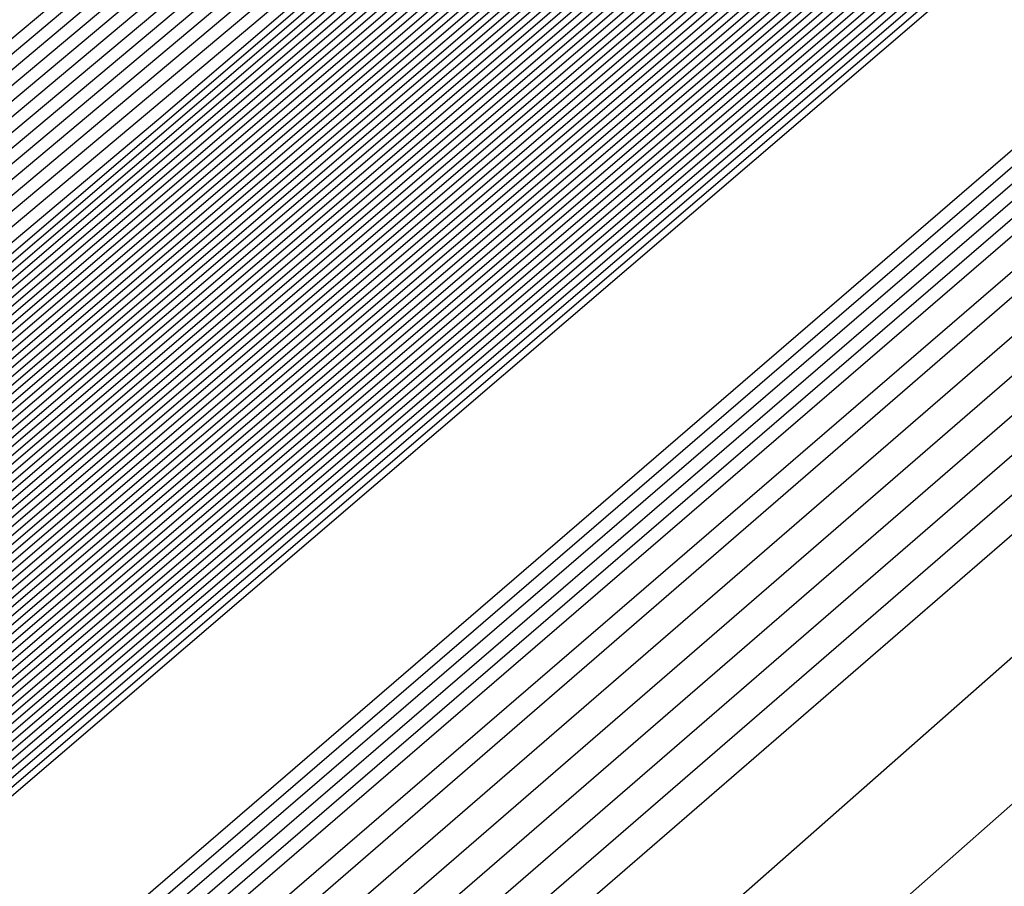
# Model space of a CAD drawing. Extents: x 3249832 to 3255657, y 13789405 to 13793316.
# Tile 883 of 1056: x 3253210.727 to 3253210.992, y 13791259.012 to 13791259.245. Entities that reach past the tile are written whole.
import ezdxf

# ---------------------------------------------------------------- set-up
doc = ezdxf.new("R2010")
doc.units = 0
doc.header["$LTSCALE"] = 100
doc.header["$MEASUREMENT"] = 0
for name, color, linetype in [('GRATIO_03231_CON', 1, 'CONTINUOUS'), ('GRATIO_0323_ICON', 1, 'CONTINUOUS'), ('TARGETS_EAST', 7, 'CONTINUOUS')]:
    doc.layers.add(name, color=color, linetype=linetype)

# ---------------------------------------------------------------- blocks, each defined once
blk = doc.blocks.new('Gratio_032316_contours')
at = {"layer": 'GRATIO_03231_CON', "color": 5, "linetype": 'Continuous', "flags": 128}
for points in [[(3253294.02117, 13791331.04278), (3253275.51252, 13791314.84857), (3253259.74641, 13791301.11971), (3253250.90118, 13791293.4869), (3253247.60749, 13791290.71421), (3253247.10911, 13791290.34906), (3253246.71171, 13791290.01217), (3253243.96878, 13791287.61762), (3253236.49572, 13791281.15281), (3253223.09361, 13791269.61112), (3253207.30623, 13791256.00981), (3253193.86302, 13791244.37213), (3253186.31196, 13791237.71784), (3253183.47503, 13791235.05279)], [(3253293.83167, 13791330.88045), (3253275.39736, 13791314.75135), (3253259.6945, 13791301.07777), (3253250.88464, 13791293.47583), (3253247.60402, 13791290.71447), (3253247.10757, 13791290.35085), (3253246.69656, 13791290.00204), (3253243.85762, 13791287.52479), (3253236.12374, 13791280.8358), (3253222.25472, 13791268.89288), (3253205.91767, 13791254.81834), (3253192.00653, 13791242.77561), (3253184.19264, 13791235.88971), (3253181.25697, 13791233.1319)], [(3253293.64218, 13791330.71812), (3253275.28219, 13791314.65413), (3253259.64258, 13791301.03582), (3253250.8681, 13791293.46475), (3253247.60055, 13791290.71473), (3253247.10604, 13791290.35265), (3253246.68141, 13791289.99191), (3253243.74646, 13791287.43197), (3253235.75176, 13791280.51879), (3253221.41583, 13791268.17464), (3253204.52912, 13791253.62687), (3253190.15004, 13791241.1791), (3253182.07332, 13791234.06158)], [(3253293.45268, 13791330.55578), (3253275.16702, 13791314.55691), (3253259.59067, 13791300.99388), (3253250.85155, 13791293.45368), (3253247.59708, 13791290.71499), (3253247.10451, 13791290.35445), (3253246.66626, 13791289.98178), (3253243.6353, 13791287.33914), (3253235.37978, 13791280.20179), (3253220.57694, 13791267.4564), (3253203.14057, 13791252.4354), (3253188.29355, 13791239.58258), (3253179.954, 13791232.23346)], [(3253308.44452, 13791343.76579), (3253293.07368, 13791330.23112), (3253274.93669, 13791314.36246), (3253259.48684, 13791300.90999), (3253250.81847, 13791293.43152), (3253247.59013, 13791290.71551), (3253247.10144, 13791290.35804), (3253246.63595, 13791289.96152), (3253243.41298, 13791287.15349), (3253234.63582, 13791279.56777), (3253218.89917, 13791266.01993), (3253200.36346, 13791250.05246), (3253184.58057, 13791236.38955), (3253175.71733, 13791228.58423), (3253172.40047, 13791225.5046), (3253171.87167, 13791224.84758), (3253171.83099, 13791224.68776), (3253171.81192, 13791224.61054), (3253171.80631, 13791224.57903), (3253171.80709, 13791224.56196), (3253171.81141, 13791224.55077), (3253171.8175, 13791224.5425)], [(3253308.192, 13791343.54795), (3253292.88418, 13791330.06879), (3253274.82152, 13791314.26524), (3253259.43492, 13791300.86805), (3253250.80192, 13791293.42045), (3253247.58666, 13791290.71576), (3253247.09991, 13791290.35984), (3253246.63023, 13791289.95949), (3253243.37731, 13791287.12548), (3253234.5186, 13791279.46953), (3253219.10173, 13791266.20888), (3253203.65505, 13791252.98282), (3253196.57706, 13791247.03615)], [(3253307.93948, 13791343.33011), (3253292.69468, 13791329.90645), (3253274.70635, 13791314.16802), (3253259.38301, 13791300.82611), (3253250.78538, 13791293.40937), (3253247.58319, 13791290.71602), (3253247.09838, 13791290.36164), (3253246.63006, 13791289.96223), (3253243.38596, 13791287.13554), (3253234.55099, 13791279.49977), (3253219.17525, 13791266.27429), (3253203.76972, 13791253.08339), (3253196.71057, 13791247.15255)], [(3253307.68696, 13791343.11228), (3253292.50518, 13791329.74412), (3253274.59119, 13791314.0708), (3253259.33109, 13791300.78416), (3253250.76884, 13791293.3983), (3253247.57972, 13791290.71628), (3253247.09685, 13791290.36343), (3253246.62988, 13791289.96496), (3253243.39462, 13791287.1456), (3253234.58339, 13791279.53), (3253219.24877, 13791266.33971), (3253203.88439, 13791253.18397), (3253196.84408, 13791247.26894)], [(3253307.18192, 13791342.67661), (3253292.12619, 13791329.41946), (3253274.36086, 13791313.87636), (3253259.22726, 13791300.70028), (3253250.73575, 13791293.37615), (3253247.57277, 13791290.7168), (3253247.09378, 13791290.36703), (3253246.62953, 13791289.97042), (3253243.41193, 13791287.16573), (3253234.64818, 13791279.59048), (3253219.39582, 13791266.47055), (3253204.11372, 13791253.38512), (3253197.11109, 13791247.50173)], [(3253306.9294, 13791342.45877), (3253291.93669, 13791329.25712), (3253274.24569, 13791313.77914), (3253259.17535, 13791300.65833), (3253250.71921, 13791293.36507), (3253247.5693, 13791290.71706), (3253247.09225, 13791290.36882), (3253246.62935, 13791289.97315), (3253243.42058, 13791287.17579), (3253234.68057, 13791279.62072), (3253219.46933, 13791266.53596), (3253204.22838, 13791253.4857), (3253197.2446, 13791247.61813)], [(3253306.67688, 13791342.24094), (3253291.74719, 13791329.09479), (3253274.13052, 13791313.68192), (3253259.12343, 13791300.61639), (3253250.70267, 13791293.354), (3253247.56583, 13791290.71731), (3253247.09072, 13791290.37062), (3253246.62918, 13791289.97588), (3253243.42924, 13791287.18585), (3253234.71297, 13791279.65096), (3253219.54285, 13791266.60138), (3253204.34305, 13791253.58627), (3253197.37811, 13791247.73453)], [(3253306.42436, 13791342.0231), (3253291.55769, 13791328.93246), (3253274.01535, 13791313.58469), (3253259.07151, 13791300.57445), (3253250.68613, 13791293.34292), (3253247.56236, 13791290.71757), (3253247.08919, 13791290.37242), (3253246.629, 13791289.97862), (3253243.43789, 13791287.19591), (3253234.74536, 13791279.68119), (3253219.61637, 13791266.6668), (3253204.45771, 13791253.68685), (3253197.51162, 13791247.85092)], [(3253305.91932, 13791341.58743), (3253291.17869, 13791328.60779), (3253273.78502, 13791313.39025), (3253258.96768, 13791300.49056), (3253250.65304, 13791293.32077), (3253247.55541, 13791290.71809), (3253247.08612, 13791290.37601), (3253246.62865, 13791289.98408), (3253243.4552, 13791287.21604), (3253234.81015, 13791279.74167), (3253219.76341, 13791266.79763), (3253204.68704, 13791253.888), (3253197.77863, 13791248.08372)], [(3253305.6668, 13791341.36959), (3253290.98919, 13791328.44546), (3253273.66985, 13791313.29303), (3253258.91577, 13791300.44861), (3253250.6365, 13791293.30969), (3253247.55194, 13791290.71835), (3253247.08459, 13791290.37781), (3253246.62848, 13791289.98681), (3253243.46386, 13791287.2261), (3253234.84255, 13791279.77191), (3253219.83693, 13791266.86305), (3253204.80171, 13791253.98858), (3253197.91214, 13791248.20012)], [(3253305.41428, 13791341.15176), (3253290.79969, 13791328.28313), (3253273.55469, 13791313.19581), (3253258.86385, 13791300.40667), (3253250.61995, 13791293.29862), (3253247.54847, 13791290.71861), (3253247.08306, 13791290.3796), (3253246.6283, 13791289.98954), (3253243.47251, 13791287.23616), (3253234.87494, 13791279.80214), (3253219.91045, 13791266.92847), (3253204.91637, 13791254.08915), (3253198.04565, 13791248.31651)], [(3253305.16176, 13791340.93392), (3253290.6102, 13791328.1208), (3253273.43952, 13791313.09859), (3253258.81194, 13791300.36473), (3253250.60341, 13791293.28754), (3253247.545, 13791290.71886), (3253247.08152, 13791290.3814), (3253246.62812, 13791289.99227), (3253243.48117, 13791287.24622), (3253234.90734, 13791279.83238), (3253219.98397, 13791266.99388), (3253205.03104, 13791254.18973), (3253198.17916, 13791248.43291)], [(3253304.65672, 13791340.49825), (3253290.2312, 13791327.79613), (3253273.20919, 13791312.90414), (3253258.70811, 13791300.28084), (3253250.57033, 13791293.26539), (3253247.53805, 13791290.71938), (3253247.07846, 13791290.385), (3253246.62777, 13791289.99774), (3253243.49848, 13791287.26634), (3253234.97213, 13791279.89286), (3253220.13101, 13791267.12472), (3253205.26037, 13791254.39088), (3253198.44617, 13791248.6657)], [(3253304.4042, 13791340.28041), (3253290.0417, 13791327.6338), (3253273.09402, 13791312.80692), (3253258.65619, 13791300.2389), (3253250.55378, 13791293.25432), (3253247.53458, 13791290.71964), (3253247.07693, 13791290.38679), (3253246.6276, 13791290.00047), (3253243.50713, 13791287.2764), (3253235.00453, 13791279.9231), (3253220.20453, 13791267.19013), (3253205.37503, 13791254.49146), (3253198.57968, 13791248.7821)], [(3253304.15168, 13791340.06258), (3253289.8522, 13791327.47147), (3253272.97886, 13791312.7097), (3253258.60428, 13791300.19695), (3253250.53724, 13791293.24324), (3253247.53111, 13791290.7199), (3253247.07539, 13791290.38859), (3253246.62742, 13791290.0032), (3253243.51579, 13791287.28647), (3253235.03692, 13791279.95333), (3253220.27805, 13791267.25555), (3253205.4897, 13791254.59203), (3253198.71319, 13791248.8985)], [(3253303.89916, 13791339.84474), (3253289.6627, 13791327.30914), (3253272.86369, 13791312.61248), (3253258.55236, 13791300.15501), (3253250.5207, 13791293.23216), (3253247.52764, 13791290.72015), (3253247.07386, 13791290.39039), (3253246.62724, 13791290.00593), (3253243.52444, 13791287.29653), (3253235.06932, 13791279.98357), (3253220.35157, 13791267.32097), (3253205.60436, 13791254.69261), (3253198.8467, 13791249.01489)], [(3253303.39412, 13791339.40907), (3253289.2837, 13791326.98447), (3253272.63335, 13791312.41804), (3253258.44853, 13791300.07112), (3253250.48761, 13791293.21001), (3253247.52069, 13791290.72067), (3253247.0708, 13791290.39398), (3253246.62689, 13791290.0114), (3253243.54175, 13791287.31665), (3253235.13411, 13791280.04405), (3253220.49861, 13791267.4518), (3253205.83369, 13791254.89376), (3253199.11371, 13791249.24769)], [(3253303.1416, 13791339.19123), (3253289.09421, 13791326.82214), (3253272.51819, 13791312.32081), (3253258.39661, 13791300.02918), (3253250.47107, 13791293.19894), (3253247.51722, 13791290.72093), (3253247.06927, 13791290.39578), (3253246.62672, 13791290.01413), (3253243.55041, 13791287.32671), (3253235.1665, 13791280.07429), (3253220.57213, 13791267.51722), (3253205.94836, 13791254.99434), (3253199.24722, 13791249.36409)], [(3253302.88908, 13791338.9734), (3253288.90471, 13791326.65981), (3253272.40302, 13791312.22359), (3253258.3447, 13791299.98724), (3253250.45453, 13791293.18786), (3253247.51375, 13791290.72119), (3253247.06773, 13791290.39757), (3253246.62654, 13791290.01686), (3253243.55907, 13791287.33677), (3253235.1989, 13791280.10452), (3253220.64565, 13791267.58263), (3253206.06302, 13791255.09491), (3253199.38073, 13791249.48048)], [(3253302.63656, 13791338.75556), (3253288.71521, 13791326.49747), (3253272.28786, 13791312.12637), (3253258.29278, 13791299.94529), (3253250.43798, 13791293.17679), (3253247.51028, 13791290.72145), (3253247.0662, 13791290.39937), (3253246.62637, 13791290.01959), (3253243.56772, 13791287.34683), (3253235.23129, 13791280.13476), (3253220.71917, 13791267.64805), (3253206.17769, 13791255.19549), (3253199.51423, 13791249.59688)], [(3253302.13153, 13791338.31989), (3253288.33621, 13791326.17281), (3253272.05752, 13791311.93193), (3253258.18895, 13791299.8614), (3253250.4049, 13791293.15464), (3253247.50334, 13791290.72196), (3253247.06314, 13791290.40297), (3253246.62601, 13791290.02505), (3253243.58503, 13791287.36696), (3253235.29608, 13791280.19524), (3253220.86621, 13791267.77889), (3253206.40702, 13791255.39664), (3253199.78125, 13791249.82967)], [(3253301.879, 13791338.10206), (3253288.14671, 13791326.01048), (3253271.94236, 13791311.83471), (3253258.13704, 13791299.81946), (3253250.38836, 13791293.14356), (3253247.49986, 13791290.72222), (3253247.0616, 13791290.40476), (3253246.62584, 13791290.02779), (3253243.59369, 13791287.37702), (3253235.32848, 13791280.22547), (3253220.93973, 13791267.8443), (3253206.52168, 13791255.49722), (3253199.91476, 13791249.94607)], [(3253301.62648, 13791337.88422), (3253287.95721, 13791325.84815), (3253271.82719, 13791311.73748), (3253258.08512, 13791299.77752), (3253250.37181, 13791293.13248), (3253247.49639, 13791290.72248), (3253247.06007, 13791290.40656), (3253246.62566, 13791290.03052), (3253243.60234, 13791287.38708), (3253235.36087, 13791280.25571), (3253221.01325, 13791267.90972), (3253206.63635, 13791255.59779), (3253200.04827, 13791250.06247)], [(3253301.37397, 13791337.66638), (3253287.76771, 13791325.68581), (3253271.71202, 13791311.64027), (3253258.03321, 13791299.73557), (3253250.35527, 13791293.12141), (3253247.49292, 13791290.72274), (3253247.05854, 13791290.40836), (3253246.62549, 13791290.03325), (3253243.611, 13791287.39714), (3253235.39327, 13791280.28595), (3253221.08677, 13791267.97514), (3253206.75101, 13791255.69837), (3253200.18178, 13791250.17887)], [(3253300.86893, 13791337.23071), (3253287.38872, 13791325.36115), (3253271.48169, 13791311.44582), (3253257.92938, 13791299.65169), (3253250.32219, 13791293.09926), (3253247.48598, 13791290.72325), (3253247.05547, 13791290.41195), (3253246.62514, 13791290.03871), (3253243.62831, 13791287.41727), (3253235.45806, 13791280.34643), (3253221.23381, 13791268.10597), (3253206.98034, 13791255.89952), (3253200.44879, 13791250.41166)], [(3253300.61641, 13791337.01288), (3253287.19922, 13791325.19882), (3253271.36652, 13791311.3486), (3253257.87746, 13791299.60974), (3253250.30564, 13791293.08818), (3253247.4825, 13791290.72351), (3253247.05394, 13791290.41375), (3253246.62496, 13791290.04144), (3253243.63696, 13791287.42733), (3253235.49045, 13791280.37666), (3253221.30733, 13791268.17139), (3253207.09501, 13791256.0001), (3253200.5823, 13791250.52806)], [(3253300.36389, 13791336.79504), (3253287.00972, 13791325.03648), (3253271.25136, 13791311.25138), (3253257.82555, 13791299.5678), (3253250.2891, 13791293.07711), (3253247.47903, 13791290.72377), (3253247.05241, 13791290.41554), (3253246.62478, 13791290.04418), (3253243.64562, 13791287.43739), (3253235.52285, 13791280.4069), (3253221.38085, 13791268.2368), (3253207.20967, 13791256.10068), (3253200.71581, 13791250.64445)], [(3253300.11137, 13791336.57721), (3253286.82022, 13791324.87415), (3253271.13619, 13791311.15416), (3253257.77363, 13791299.52586), (3253250.27256, 13791293.06603), (3253247.47556, 13791290.72403), (3253247.05088, 13791290.41734), (3253246.62461, 13791290.04691), (3253243.65427, 13791287.44745), (3253235.55525, 13791280.43714), (3253221.45437, 13791268.30222), (3253207.32434, 13791256.20125), (3253200.84931, 13791250.76085)], [(3253299.60633, 13791336.14153), (3253286.44122, 13791324.54949), (3253270.90586, 13791310.95971), (3253257.6698, 13791299.44197), (3253250.23947, 13791293.04388), (3253247.46862, 13791290.72454), (3253247.04781, 13791290.42093), (3253246.62426, 13791290.05237), (3253243.67158, 13791287.46757), (3253235.62004, 13791280.49761), (3253221.60141, 13791268.43306), (3253207.55367, 13791256.4024), (3253201.11633, 13791250.99364)], [(3253299.35381, 13791335.9237), (3253286.25172, 13791324.38716), (3253270.79069, 13791310.86249), (3253257.61789, 13791299.40003), (3253250.22293, 13791293.0328), (3253247.46514, 13791290.7248), (3253247.04628, 13791290.42273), (3253246.62408, 13791290.0551), (3253243.68024, 13791287.47763), (3253235.65243, 13791280.52785), (3253221.67493, 13791268.49847), (3253207.66834, 13791256.50298), (3253201.24984, 13791251.11004)], [(3253299.10129, 13791335.70586), (3253286.06223, 13791324.22482), (3253270.67552, 13791310.76527), (3253257.56597, 13791299.35808), (3253250.20639, 13791293.02173), (3253247.46167, 13791290.72506), (3253247.04475, 13791290.42453), (3253246.62391, 13791290.05783), (3253243.68889, 13791287.4877), (3253235.68483, 13791280.55809), (3253221.74845, 13791268.56389), (3253207.783, 13791256.60355), (3253201.38335, 13791251.22644)], [(3253298.84877, 13791335.48803), (3253285.87273, 13791324.06249), (3253270.56035, 13791310.66805), (3253257.51405, 13791299.31614), (3253250.18984, 13791293.01065), (3253247.4582, 13791290.72532), (3253247.04322, 13791290.42633), (3253246.62373, 13791290.06056), (3253243.69755, 13791287.49776), (3253235.71722, 13791280.58833), (3253221.82197, 13791268.62931), (3253207.89767, 13791256.70413), (3253201.51686, 13791251.34284)], [(3253298.34373, 13791335.05235), (3253285.49373, 13791323.73782), (3253270.33006, 13791310.47357), (3253257.41034, 13791299.23211), (3253250.15702, 13791292.9882), (3253247.45165, 13791290.72536), (3253247.04061, 13791290.42937), (3253246.62378, 13791290.06555), (3253243.71512, 13791287.51757), (3253235.78213, 13791280.64867), (3253221.96904, 13791268.7601), (3253208.127, 13791256.90528), (3253201.78387, 13791251.57563)], [(3253298.09121, 13791334.83452), (3253285.30424, 13791323.57548), (3253270.21493, 13791310.37629), (3253257.35856, 13791299.19), (3253250.14077, 13791292.97675), (3253247.44864, 13791290.72505), (3253247.03961, 13791290.4305), (3253246.62406, 13791290.06771), (3253243.72406, 13791287.52727), (3253235.81466, 13791280.67874), (3253222.0426, 13791268.82547), (3253208.24167, 13791257.00585), (3253201.91738, 13791251.69203)], [(3253297.83869, 13791334.61668), (3253285.11475, 13791323.41314), (3253270.09981, 13791310.27902), (3253257.30679, 13791299.14788), (3253250.12455, 13791292.96527), (3253247.44567, 13791290.72468), (3253247.03867, 13791290.43158), (3253246.62439, 13791290.06982), (3253243.73305, 13791287.53693), (3253235.8472, 13791280.70879), (3253222.11616, 13791268.89083), (3253208.35634, 13791257.10642), (3253202.05089, 13791251.80842)], [(3253222.18973, 13791268.9562), (3253208.47101, 13791257.20698), (3253202.18439, 13791251.92482), (3253202.18439, 13791251.92482), (3253208.30778, 13791257.39414), (3253221.8874, 13791269.30278)], [(3253222.33685, 13791269.08692), (3253208.70035, 13791257.40813), (3253202.45141, 13791252.15761), (3253202.45141, 13791252.15761), (3253208.5381, 13791257.59416), (3253222.03635, 13791269.43142)], [(3253222.41042, 13791269.15229), (3253208.81502, 13791257.50869), (3253202.58492, 13791252.27401), (3253202.58492, 13791252.27401), (3253208.65326, 13791257.69417), (3253222.11082, 13791269.49575)], [(3253222.48398, 13791269.21765), (3253208.92969, 13791257.60926), (3253202.71843, 13791252.39041), (3253202.71843, 13791252.39041), (3253208.76842, 13791257.79418), (3253222.18529, 13791269.56007)], [(3253222.55754, 13791269.28301), (3253209.04436, 13791257.70983), (3253202.85194, 13791252.50681), (3253202.85193, 13791252.50681), (3253208.88358, 13791257.89419), (3253222.25977, 13791269.62439)], [(3253222.70467, 13791269.41374), (3253209.2737, 13791257.91097), (3253203.11895, 13791252.7396), (3253203.11895, 13791252.7396), (3253209.1139, 13791258.0942), (3253222.40871, 13791269.75304)], [(3253222.77823, 13791269.4791), (3253209.38837, 13791258.01154), (3253203.25246, 13791252.856), (3253203.25246, 13791252.856), (3253209.22906, 13791258.19421), (3253222.48319, 13791269.81736)], [(3253222.8518, 13791269.54447), (3253209.50304, 13791258.11211), (3253203.38597, 13791252.97239), (3253203.38597, 13791252.97239), (3253209.34422, 13791258.29422), (3253222.55766, 13791269.88168)], [(3253222.92536, 13791269.60983), (3253209.61771, 13791258.21268), (3253203.51947, 13791253.08879), (3253203.51947, 13791253.08879), (3253209.45938, 13791258.39423), (3253222.63214, 13791269.946)], [(3253294.55593, 13791331.78482), (3253282.65133, 13791321.30274), (3253268.6032, 13791309.01445), (3253256.6338, 13791298.60027), (3253249.91373, 13791292.81609), (3253247.40711, 13791290.71997), (3253247.02638, 13791290.44557), (3253246.62867, 13791290.09727), (3253243.8498, 13791287.66252), (3253236.27025, 13791281.09954), (3253223.07249, 13791269.74056), (3253209.84706, 13791258.41382), (3253203.78649, 13791253.32159), (3253203.78649, 13791253.32159), (3253209.68971, 13791258.59423), (3253222.78114, 13791270.07458), (3253235.89161, 13791281.53353), (3253243.79641, 13791288.43297), (3253249.04881, 13791292.99861), (3253256.14655, 13791299.14707), (3253268.13516, 13791309.52901), (3253282.25127, 13791321.73092), (3253294.2793, 13791332.07331)], [(3253294.30341, 13791331.56698), (3253282.46184, 13791321.1404), (3253268.48808, 13791308.91717), (3253256.58203, 13791298.55815), (3253249.89752, 13791292.80461), (3253247.40414, 13791290.71961), (3253247.02543, 13791290.44664), (3253246.629, 13791290.09938), (3253243.85878, 13791287.67218), (3253236.30279, 13791281.1296), (3253223.14605, 13791269.80592), (3253209.96173, 13791258.51439), (3253203.92, 13791253.43798), (3253203.92, 13791253.43798), (3253209.80487, 13791258.69424), (3253222.85565, 13791270.13885), (3253235.92547, 13791281.56208), (3253243.80512, 13791288.43921), (3253249.03601, 13791292.98573), (3253256.09723, 13791299.1022), (3253268.02248, 13791309.42905), (3253282.06389, 13791321.56632), (3253294.02824, 13791331.85395)], [(3253294.05089, 13791331.34915), (3253282.27235, 13791320.97806), (3253268.37296, 13791308.8199), (3253256.53026, 13791298.51602), (3253249.8813, 13791292.79314), (3253247.40117, 13791290.71925), (3253247.02448, 13791290.44772), (3253246.62933, 13791290.10149), (3253243.86776, 13791287.68184), (3253236.33533, 13791281.15966), (3253223.21961, 13791269.87129), (3253210.0764, 13791258.61496), (3253204.05351, 13791253.55438), (3253204.05351, 13791253.55438), (3253209.92004, 13791258.79424), (3253222.93017, 13791270.20313), (3253235.95934, 13791281.59062), (3253243.81382, 13791288.44544), (3253249.02321, 13791292.97286), (3253256.04791, 13791299.05733), (3253267.90979, 13791309.32909), (3253281.87651, 13791321.40172), (3253293.77719, 13791331.63458)], [(3253293.79837, 13791331.13131), (3253282.08285, 13791320.81572), (3253268.25784, 13791308.72262), (3253256.47849, 13791298.4739), (3253249.86508, 13791292.78166), (3253247.39821, 13791290.71889), (3253247.02354, 13791290.4488), (3253246.62966, 13791290.1036), (3253243.87675, 13791287.6915), (3253236.36787, 13791281.18972), (3253223.29318, 13791269.93665), (3253210.19107, 13791258.71553), (3253204.18702, 13791253.67078), (3253204.18701, 13791253.67078), (3253210.0352, 13791258.89424), (3253223.00468, 13791270.26741), (3253235.9932, 13791281.61917), (3253243.82253, 13791288.45167), (3253249.01041, 13791292.95999), (3253255.9986, 13791299.01245), (3253267.79711, 13791309.22914), (3253281.68913, 13791321.23712), (3253293.52613, 13791331.41522)], [(3253281.70387, 13791320.49104), (3253268.02759, 13791308.52807), (3253256.37495, 13791298.38965), (3253249.83265, 13791292.75871), (3253247.39227, 13791290.71816), (3253247.02165, 13791290.45095), (3253246.63032, 13791290.10782), (3253243.89471, 13791287.71083), (3253236.43295, 13791281.24983), (3253223.4403, 13791270.06738), (3253210.42041, 13791258.91666), (3253204.45403, 13791253.90357), (3253204.45403, 13791253.90357), (3253210.2655, 13791259.09429), (3253223.15342, 13791270.39627), (3253236.05998, 13791281.67732), (3253243.49467, 13791288.16911), (3253246.23629, 13791290.55891), (3253246.63094, 13791290.89792), (3253246.97688, 13791291.19282), (3253249.38096, 13791293.27243), (3253255.90221, 13791298.92109), (3253267.57241, 13791309.02875), (3253281.31446, 13791320.90786)], [(3253281.51437, 13791320.3287), (3253267.91246, 13791308.4308), (3253256.32319, 13791298.34753), (3253249.81643, 13791292.74723), (3253247.38931, 13791290.7178), (3253247.0207, 13791290.45203), (3253246.63065, 13791290.10993), (3253243.90369, 13791287.72049), (3253236.4655, 13791281.27989), (3253223.51387, 13791270.13274), (3253210.53508, 13791259.01723), (3253204.58754, 13791254.01997), (3253204.58754, 13791254.01997), (3253210.38066, 13791259.1943), (3253223.22789, 13791270.4606), (3253236.0937, 13791281.70603), (3253243.50493, 13791288.17732), (3253246.23793, 13791290.55953), (3253246.63143, 13791290.89735), (3253246.97568, 13791291.19044), (3253249.36691, 13791293.25849), (3253255.85289, 13791298.87622), (3253267.45972, 13791308.92879), (3253281.12708, 13791320.74326)], [(3253281.32488, 13791320.16636), (3253267.79734, 13791308.33352), (3253256.27142, 13791298.30541), (3253249.80022, 13791292.73576), (3253247.38634, 13791290.71744), (3253247.01976, 13791290.4531), (3253246.63098, 13791290.11204), (3253243.91267, 13791287.73015), (3253236.49804, 13791281.30995), (3253223.58743, 13791270.1981), (3253210.64975, 13791259.1178), (3253204.72105, 13791254.13636), (3253204.72105, 13791254.13637), (3253210.49582, 13791259.2943), (3253223.30236, 13791270.52492), (3253236.12742, 13791281.73474), (3253243.51518, 13791288.18552), (3253246.23956, 13791290.56015), (3253246.63193, 13791290.89678), (3253246.97448, 13791291.18805), (3253249.35287, 13791293.24455), (3253255.80356, 13791298.83135), (3253267.34704, 13791308.82884), (3253280.9397, 13791320.57865)], [(3253281.13539, 13791320.00402), (3253267.68222, 13791308.23625), (3253256.21965, 13791298.26328), (3253249.784, 13791292.72428), (3253247.38337, 13791290.71708), (3253247.01881, 13791290.45418), (3253246.63131, 13791290.11416), (3253243.92165, 13791287.73981), (3253236.53058, 13791281.34001), (3253223.66099, 13791270.26347), (3253210.76442, 13791259.21837), (3253204.85455, 13791254.25276), (3253204.85455, 13791254.25276), (3253210.61098, 13791259.39431), (3253223.37683, 13791270.58925), (3253236.16114, 13791281.76345), (3253243.52543, 13791288.19373), (3253246.2412, 13791290.56077), (3253246.63242, 13791290.89621), (3253246.97329, 13791291.18567), (3253249.33882, 13791293.23061), (3253255.75424, 13791298.78648), (3253267.23435, 13791308.72888), (3253280.75231, 13791320.41405)], [(3253267.45197, 13791308.0417), (3253256.11611, 13791298.17904), (3253249.75157, 13791292.70133), (3253247.37744, 13791290.71635), (3253247.01692, 13791290.45633), (3253246.63197, 13791290.11838), (3253243.93961, 13791287.75913), (3253236.59567, 13791281.40012), (3253223.80812, 13791270.3942), (3253210.99376, 13791259.41951), (3253205.12157, 13791254.48556), (3253205.12157, 13791254.48556), (3253210.84129, 13791259.59433), (3253223.52577, 13791270.7179), (3253236.22858, 13791281.82086), (3253243.54593, 13791288.21014), (3253246.24446, 13791290.562), (3253246.6334, 13791290.89508), (3253246.97089, 13791291.1809), (3253249.31072, 13791293.20273), (3253255.65559, 13791298.69674), (3253267.00898, 13791308.52897)], [(3253267.33685, 13791307.94442), (3253256.06434, 13791298.13691), (3253249.73535, 13791292.68985), (3253247.37447, 13791290.71599), (3253247.01598, 13791290.45741), (3253246.6323, 13791290.12049), (3253243.9486, 13791287.76879), (3253236.62821, 13791281.43018), (3253223.88168, 13791270.45956), (3253211.10843, 13791259.52008), (3253205.25508, 13791254.60195), (3253205.25508, 13791254.60195), (3253210.95645, 13791259.69434), (3253223.60023, 13791270.78223), (3253236.2623, 13791281.84957), (3253243.55619, 13791288.21834), (3253246.2461, 13791290.56262), (3253246.63389, 13791290.89451), (3253246.96969, 13791291.17852), (3253249.29667, 13791293.18879), (3253255.60626, 13791298.65187), (3253266.8963, 13791308.42902)], [(3253267.22172, 13791307.84715), (3253256.01257, 13791298.09479), (3253249.71913, 13791292.67838), (3253247.37151, 13791290.71563), (3253247.01503, 13791290.45848), (3253246.63263, 13791290.1226), (3253243.95758, 13791287.77846), (3253236.66075, 13791281.46024), (3253223.95525, 13791270.52492), (3253211.2231, 13791259.62065), (3253205.38858, 13791254.71835), (3253205.38859, 13791254.71835), (3253211.07161, 13791259.79435), (3253223.6747, 13791270.84655), (3253236.29602, 13791281.87828), (3253243.56644, 13791288.22655), (3253246.24773, 13791290.56324), (3253246.63439, 13791290.89394), (3253246.9685, 13791291.17613), (3253249.28262, 13791293.17485), (3253255.55694, 13791298.607), (3253266.78361, 13791308.32906)], [(3253267.1066, 13791307.74987), (3253255.96081, 13791298.05266), (3253249.70292, 13791292.6669), (3253247.36854, 13791290.71526), (3253247.01409, 13791290.45956), (3253246.63296, 13791290.12471), (3253243.96656, 13791287.78812), (3253236.69329, 13791281.49029), (3253224.02881, 13791270.59029), (3253211.33777, 13791259.72122), (3253205.52209, 13791254.83475), (3253205.52209, 13791254.83475), (3253211.18677, 13791259.89435), (3253223.74917, 13791270.91088), (3253236.32974, 13791281.90699), (3253243.57669, 13791288.23475), (3253246.24937, 13791290.56386), (3253246.63488, 13791290.89337), (3253246.9673, 13791291.17375), (3253249.26858, 13791293.16091), (3253255.50762, 13791298.56213), (3253266.67093, 13791308.22911)], [(3253266.87636, 13791307.55532), (3253255.85727, 13791297.96842), (3253249.67048, 13791292.64395), (3253247.36261, 13791290.71454), (3253247.01219, 13791290.46171), (3253246.63362, 13791290.12893), (3253243.98452, 13791287.80744), (3253236.75838, 13791281.55041), (3253224.17594, 13791270.72101), (3253211.56711, 13791259.92236), (3253205.78911, 13791255.06754), (3253205.78911, 13791255.06754), (3253211.41709, 13791260.09437), (3253223.89811, 13791271.03953), (3253236.39717, 13791281.9644), (3253243.59719, 13791288.25117), (3253246.25263, 13791290.56509), (3253246.63586, 13791290.89224), (3253246.96491, 13791291.16898), (3253249.24048, 13791293.13303), (3253255.40897, 13791298.4724), (3253266.44556, 13791308.0292)], [(3253266.76123, 13791307.45805), (3253255.8055, 13791297.92629), (3253249.65427, 13791292.63247), (3253247.35964, 13791290.71418), (3253247.01125, 13791290.46279), (3253246.63395, 13791290.13104), (3253243.9935, 13791287.8171), (3253236.79092, 13791281.58047), (3253224.2495, 13791270.78638), (3253211.68179, 13791260.02293), (3253205.92262, 13791255.18394), (3253205.92262, 13791255.18394), (3253211.53225, 13791260.19438), (3253223.97258, 13791271.10386), (3253236.43089, 13791281.99311), (3253243.60744, 13791288.25937), (3253246.25427, 13791290.56571), (3253246.63635, 13791290.89167), (3253246.96371, 13791291.1666), (3253249.22643, 13791293.11909), (3253255.35964, 13791298.42753), (3253266.33287, 13791307.92924)], [(3253266.64611, 13791307.36077), (3253255.75373, 13791297.88417), (3253249.63805, 13791292.621), (3253247.35667, 13791290.71382), (3253247.0103, 13791290.46387), (3253246.63428, 13791290.13316), (3253244.00248, 13791287.82676), (3253236.82346, 13791281.61053), (3253224.32306, 13791270.85174), (3253211.79646, 13791260.1235), (3253206.05613, 13791255.30034), (3253206.05613, 13791255.30033), (3253211.64741, 13791260.29439), (3253224.04705, 13791271.16818), (3253236.46461, 13791282.02182), (3253243.6177, 13791288.26758), (3253246.2559, 13791290.56633), (3253246.63684, 13791290.8911), (3253246.96251, 13791291.16422), (3253249.21238, 13791293.10515), (3253255.31032, 13791298.38266), (3253266.22019, 13791307.82929)], [(3253266.53099, 13791307.2635), (3253255.70196, 13791297.84205), (3253249.62183, 13791292.60952), (3253247.35371, 13791290.71345), (3253247.00936, 13791290.46494), (3253246.63461, 13791290.13527), (3253244.01147, 13791287.83642), (3253236.856, 13791281.64058), (3253224.39663, 13791270.9171), (3253211.91113, 13791260.22407), (3253206.18963, 13791255.41673), (3253206.18963, 13791255.41673), (3253211.76257, 13791260.3944), (3253224.12152, 13791271.23251), (3253236.49833, 13791282.05053), (3253243.62795, 13791288.27578), (3253246.25754, 13791290.56695), (3253246.63734, 13791290.89054), (3253246.96131, 13791291.16183), (3253249.19833, 13791293.09121), (3253255.26099, 13791298.33779), (3253266.1075, 13791307.72933)], [(3253266.30074, 13791307.06895), (3253255.59843, 13791297.7578), (3253249.5894, 13791292.58657), (3253247.34778, 13791290.71273), (3253247.00747, 13791290.4671), (3253246.63526, 13791290.13949), (3253244.02943, 13791287.85574), (3253236.92109, 13791281.7007), (3253224.54375, 13791271.04783), (3253212.14047, 13791260.42521), (3253206.45665, 13791255.64953), (3253206.45665, 13791255.64953), (3253211.99289, 13791260.59441), (3253224.27046, 13791271.36115), (3253236.56577, 13791282.10794), (3253243.64845, 13791288.29219), (3253246.2608, 13791290.56818), (3253246.63832, 13791290.8894), (3253246.95892, 13791291.15707), (3253249.17024, 13791293.06333), (3253255.16235, 13791298.24805), (3253265.88213, 13791307.52942)], [(3253266.18562, 13791306.97167), (3253255.54666, 13791297.71567), (3253249.57318, 13791292.57509), (3253247.34481, 13791290.71237), (3253247.00652, 13791290.46817), (3253246.63559, 13791290.1416), (3253244.03841, 13791287.86541), (3253236.95363, 13791281.73076), (3253224.61732, 13791271.1132), (3253212.25514, 13791260.52577), (3253206.59016, 13791255.76592), (3253206.59016, 13791255.76592), (3253212.10805, 13791260.69442), (3253224.34492, 13791271.42548), (3253236.59949, 13791282.13665), (3253243.6587, 13791288.3004), (3253246.26244, 13791290.5688), (3253246.63881, 13791290.88883), (3253246.95772, 13791291.15468), (3253249.15619, 13791293.04939), (3253255.11302, 13791298.20318), (3253265.76944, 13791307.42947)]]:
    blk.add_lwpolyline(points, dxfattribs=at)
at = {"layer": 'GRATIO_03231_CON', "color": 1, "linetype": 'Continuous', "flags": 128}
for points in [[(3253305.67252, 13791341.15943), (3253291.44112, 13791328.73289), (3253274.09304, 13791313.59512), (3253259.13586, 13791300.57928), (3253250.7226, 13791293.32407), (3253247.58798, 13791290.69058), (3253247.11217, 13791290.34546), (3253246.74202, 13791290.03243), (3253244.1911, 13791287.80327), (3253237.23968, 13791281.78682), (3253224.77139, 13791271.04759), (3253210.08333, 13791258.39275), (3253197.57601, 13791247.56516)], [(3253301.48161, 13791337.48281), (3253288.76214, 13791326.38505), (3253272.61894, 13791312.30302), (3253258.50087, 13791300.02092), (3253250.53561, 13791293.15728), (3253247.56601, 13791290.66808), (3253247.1137, 13791290.34367), (3253246.75717, 13791290.04256), (3253244.30226, 13791287.8961), (3253237.61166, 13791282.10383), (3253225.61027, 13791271.76582), (3253211.47189, 13791259.58422), (3253199.4325, 13791249.16167)], [(3253297.2907, 13791333.80618), (3253286.08317, 13791324.03722), (3253271.14483, 13791311.01092), (3253257.86588, 13791299.46255), (3253250.34863, 13791292.99048), (3253247.54404, 13791290.64559), (3253247.11524, 13791290.34187), (3253246.77232, 13791290.05269), (3253244.41342, 13791287.98892), (3253237.98364, 13791282.42084), (3253226.44916, 13791272.48406), (3253212.86044, 13791260.77569), (3253201.28899, 13791250.75819)], [(3253283.4042, 13791321.68939), (3253269.67074, 13791309.71882), (3253257.23089, 13791298.90419), (3253250.16164, 13791292.82369), (3253247.52207, 13791290.6231), (3253247.11677, 13791290.34007), (3253246.78748, 13791290.06281), (3253244.52458, 13791288.08175), (3253238.35562, 13791282.73785), (3253227.28805, 13791273.2023), (3253214.24899, 13791261.96716), (3253203.14548, 13791252.3547), (3253196.90856, 13791246.85849)], [(3253284.71798, 13791322.7763), (3253278.04625, 13791316.99372), (3253266.72253, 13791307.13463), (3253255.9609, 13791297.78746), (3253249.78767, 13791292.4901), (3253247.47813, 13791290.57812), (3253247.11983, 13791290.33648), (3253246.81778, 13791290.08307), (3253244.7469, 13791288.2674), (3253239.09958, 13791283.37186), (3253228.96583, 13791274.63877), (3253217.0261, 13791264.3501), (3253206.85846, 13791255.54773), (3253201.14719, 13791250.51475)], [(3253265.24844, 13791305.84253), (3253255.32591, 13791297.2291), (3253249.60069, 13791292.32331), (3253247.45616, 13791290.55562), (3253247.12136, 13791290.33468), (3253246.83293, 13791290.0932), (3253244.85806, 13791288.36023), (3253239.47156, 13791283.68887), (3253229.80472, 13791275.35701), (3253218.41465, 13791265.54157), (3253208.71495, 13791257.14425), (3253203.26651, 13791252.34288), (3253201.21954, 13791250.41992)], [(3253219.80321, 13791266.73304), (3253210.57144, 13791258.74076), (3253205.38583, 13791254.17101), (3253203.4376, 13791252.34081), (3253203.10639, 13791251.87832), (3253203.04337, 13791251.64335), (3253202.98577, 13791251.42247), (3253202.94238, 13791251.23391), (3253203.08126, 13791251.23357), (3253204.20773, 13791252.12802), (3253207.28638, 13791254.76146), (3253212.79514, 13791259.54974), (3253219.26508, 13791265.19521)], [(3253221.19176, 13791267.92451), (3253212.42793, 13791260.33728), (3253207.50515, 13791255.99914), (3253205.65567, 13791254.2617), (3253205.34124, 13791253.82265), (3253205.28141, 13791253.59959), (3253205.22674, 13791253.3899), (3253205.18554, 13791253.2109), (3253205.33755, 13791253.22823), (3253206.54802, 13791254.20083), (3253209.85361, 13791257.03597), (3253215.76882, 13791262.18177), (3253222.7194, 13791268.24964)]]:
    blk.add_lwpolyline(points, dxfattribs=at)
at = {"layer": 'GRATIO_0323_ICON', "color": 7, "linetype": 'Continuous', "flags": 128}
for points in [[(3253293.26318, 13791330.39345), (3253275.05185, 13791314.45969), (3253259.53875, 13791300.95194), (3253250.83501, 13791293.4426), (3253247.59361, 13791290.71525), (3253247.10298, 13791290.35624), (3253246.6511, 13791289.97165), (3253243.52414, 13791287.24631), (3253235.0078, 13791279.88478), (3253219.73806, 13791266.73817), (3253201.75202, 13791251.24392), (3253186.43706, 13791237.98607), (3253177.83468, 13791230.40533)], [(3253307.43444, 13791342.89444), (3253292.31568, 13791329.58179), (3253274.47602, 13791313.97358), (3253259.27918, 13791300.74222), (3253250.7523, 13791293.38722), (3253247.57625, 13791290.71654), (3253247.09531, 13791290.36523), (3253246.62971, 13791289.96769), (3253243.40327, 13791287.15567), (3253234.61578, 13791279.56024), (3253219.3223, 13791266.40513), (3253203.99905, 13791253.28454), (3253196.97759, 13791247.38534)], [(3253306.17184, 13791341.80526), (3253291.36819, 13791328.77013), (3253273.90019, 13791313.48747), (3253259.0196, 13791300.5325), (3253250.66958, 13791293.33184), (3253247.55889, 13791290.71783), (3253247.08765, 13791290.37421), (3253246.62883, 13791289.98135), (3253243.44655, 13791287.20597), (3253234.77776, 13791279.71143), (3253219.68989, 13791266.73221), (3253204.57238, 13791253.78743), (3253197.64512, 13791247.96732)], [(3253304.90924, 13791340.71608), (3253290.4207, 13791327.95847), (3253273.32436, 13791313.00136), (3253258.76002, 13791300.32278), (3253250.58687, 13791293.27647), (3253247.54153, 13791290.71912), (3253247.07999, 13791290.3832), (3253246.62795, 13791289.99501), (3253243.48982, 13791287.25628), (3253234.93973, 13791279.86262), (3253220.05749, 13791267.0593), (3253205.1457, 13791254.2903), (3253198.31267, 13791248.54931)], [(3253303.64664, 13791339.62691), (3253289.4732, 13791327.1468), (3253272.74852, 13791312.51526), (3253258.50045, 13791300.11307), (3253250.50416, 13791293.22109), (3253247.52417, 13791290.72041), (3253247.07233, 13791290.39218), (3253246.62707, 13791290.00866), (3253243.5331, 13791287.30659), (3253235.10171, 13791280.01381), (3253220.42509, 13791267.38638), (3253205.71903, 13791254.79319), (3253198.9802, 13791249.13129)], [(3253302.38404, 13791338.53773), (3253288.52571, 13791326.33514), (3253272.17269, 13791312.02915), (3253258.24087, 13791299.90335), (3253250.42144, 13791293.16571), (3253247.50681, 13791290.7217), (3253247.06467, 13791290.40117), (3253246.62619, 13791290.02232), (3253243.57638, 13791287.3569), (3253235.26369, 13791280.165), (3253220.79269, 13791267.71347), (3253206.29235, 13791255.29606), (3253199.64775, 13791249.71328)], [(3253301.12145, 13791337.44855), (3253287.57822, 13791325.52348), (3253271.59685, 13791311.54304), (3253257.98129, 13791299.69363), (3253250.33873, 13791293.11033), (3253247.48945, 13791290.723), (3253247.05701, 13791290.41015), (3253246.62531, 13791290.03598), (3253243.61965, 13791287.4072), (3253235.42566, 13791280.31619), (3253221.16029, 13791268.04055), (3253206.86568, 13791255.79895), (3253200.31528, 13791250.29526)], [(3253299.85885, 13791336.35937), (3253286.63072, 13791324.71182), (3253271.02102, 13791311.05694), (3253257.72172, 13791299.48391), (3253250.25601, 13791293.05496), (3253247.47209, 13791290.72429), (3253247.04935, 13791290.41914), (3253246.62443, 13791290.04964), (3253243.66293, 13791287.45751), (3253235.58764, 13791280.46738), (3253221.52789, 13791268.36764), (3253207.439, 13791256.30182), (3253200.98282, 13791250.87725)], [(3253298.59625, 13791335.27019), (3253285.68323, 13791323.90016), (3253270.44519, 13791310.57083), (3253257.46214, 13791299.2742), (3253250.1733, 13791292.99958), (3253247.45473, 13791290.72558), (3253247.04168, 13791290.42812), (3253246.62355, 13791290.0633), (3253243.7062, 13791287.50782), (3253235.74962, 13791280.61857), (3253221.89549, 13791268.69472), (3253208.01233, 13791256.80471), (3253201.65036, 13791251.45923)], [(3253222.26329, 13791269.02156), (3253208.58568, 13791257.30755), (3253202.3179, 13791252.04122), (3253202.3179, 13791252.04122), (3253208.42294, 13791257.49415), (3253221.96187, 13791269.36711)], [(3253222.63111, 13791269.34838), (3253209.15903, 13791257.8104), (3253202.98544, 13791252.6232), (3253202.98544, 13791252.6232), (3253208.99874, 13791257.99419), (3253222.33424, 13791269.68871)], [(3253294.80845, 13791332.00265), (3253282.84083, 13791321.46507), (3253268.71833, 13791309.11172), (3253256.68557, 13791298.6424), (3253249.92995, 13791292.82756), (3253247.41007, 13791290.72034), (3253247.02732, 13791290.44449), (3253246.62834, 13791290.09516), (3253243.84082, 13791287.65286), (3253236.2377, 13791281.06949), (3253222.99892, 13791269.67519), (3253209.73238, 13791258.31325), (3253203.65298, 13791253.20519), (3253203.65298, 13791253.20519), (3253209.57454, 13791258.49423), (3253222.70663, 13791270.0103), (3253235.85774, 13791281.50498), (3253243.7877, 13791288.42674), (3253249.0616, 13791293.01148), (3253256.19586, 13791299.19195), (3253268.24784, 13791309.62896), (3253282.43865, 13791321.89552), (3253294.53035, 13791332.29267)], [(3253281.89336, 13791320.65338), (3253268.14271, 13791308.62535), (3253256.42672, 13791298.43178), (3253249.84887, 13791292.77018), (3253247.39524, 13791290.71852), (3253247.02259, 13791290.44987), (3253246.62999, 13791290.10571), (3253243.88573, 13791287.70117), (3253236.40041, 13791281.21978), (3253223.36674, 13791270.00201), (3253210.30574, 13791258.8161), (3253204.32052, 13791253.78717), (3253204.32052, 13791253.78717), (3253210.15034, 13791258.99428), (3253223.07895, 13791270.33195), (3253236.02626, 13791281.64861), (3253243.48442, 13791288.1609), (3253246.23466, 13791290.5583), (3253246.63045, 13791290.89848), (3253246.97808, 13791291.1952), (3253249.39501, 13791293.28637), (3253255.95153, 13791298.96595), (3253267.68509, 13791309.1287), (3253281.50184, 13791321.07246)], [(3253280.94589, 13791319.84168), (3253267.5671, 13791308.13897), (3253256.16788, 13791298.22116), (3253249.76778, 13791292.7128), (3253247.38041, 13791290.71671), (3253247.01787, 13791290.45526), (3253246.63164, 13791290.11627), (3253243.93063, 13791287.74947), (3253236.56312, 13791281.37006), (3253223.73456, 13791270.32883), (3253210.87909, 13791259.31894), (3253204.98806, 13791254.36916), (3253204.98806, 13791254.36916), (3253210.72614, 13791259.49432), (3253223.4513, 13791270.65358), (3253236.19486, 13791281.79216), (3253243.53568, 13791288.20193), (3253246.24283, 13791290.56139), (3253246.63291, 13791290.89565), (3253246.97209, 13791291.18328), (3253249.32477, 13791293.21667), (3253255.70491, 13791298.74161), (3253267.12167, 13791308.62893), (3253280.56493, 13791320.24945)], [(3253266.99148, 13791307.6526), (3253255.90904, 13791298.01054), (3253249.6867, 13791292.65542), (3253247.36557, 13791290.7149), (3253247.01314, 13791290.46064), (3253246.63329, 13791290.12682), (3253243.97554, 13791287.79778), (3253236.72583, 13791281.52035), (3253224.10237, 13791270.65565), (3253211.45244, 13791259.82179), (3253205.6556, 13791254.95114), (3253205.6556, 13791254.95114), (3253211.30193, 13791259.99436), (3253223.82364, 13791270.9752), (3253236.36345, 13791281.93569), (3253243.58694, 13791288.24296), (3253246.251, 13791290.56448), (3253246.63537, 13791290.89281), (3253246.9661, 13791291.17137), (3253249.25453, 13791293.14697), (3253255.45829, 13791298.51727), (3253266.55824, 13791308.12915)], [(3253266.41586, 13791307.16622), (3253255.65019, 13791297.79992), (3253249.60562, 13791292.59805), (3253247.35074, 13791290.71309), (3253247.00841, 13791290.46602), (3253246.63494, 13791290.13738), (3253244.02045, 13791287.84608), (3253236.88854, 13791281.67064), (3253224.47019, 13791270.98247), (3253212.0258, 13791260.32464), (3253206.32314, 13791255.53313), (3253206.32314, 13791255.53313), (3253211.87773, 13791260.49441), (3253224.19599, 13791271.29683), (3253236.53205, 13791282.07923), (3253243.6382, 13791288.28399), (3253246.25917, 13791290.56757), (3253246.63783, 13791290.88997), (3253246.96012, 13791291.15945), (3253249.18429, 13791293.07727), (3253255.21167, 13791298.29292), (3253265.99481, 13791307.62938)], [(3253288.90889, 13791326.45292), (3253280.72523, 13791319.34155), (3253268.19664, 13791308.42673), (3253256.59589, 13791298.34582), (3253249.97466, 13791292.6569), (3253247.5001, 13791290.60061), (3253247.1183, 13791290.33828), (3253246.80263, 13791290.07294), (3253244.63574, 13791288.17457), (3253238.7276, 13791283.05485), (3253228.12694, 13791273.92054), (3253215.63755, 13791263.15863), (3253205.00197, 13791253.95122), (3253199.02788, 13791248.68662)], [(3253222.58031, 13791269.11598), (3253214.28442, 13791261.93379), (3253209.62447, 13791257.82727), (3253207.87373, 13791256.18259), (3253207.57609, 13791255.76698), (3253207.51946, 13791255.55583), (3253207.4677, 13791255.35734), (3253207.42871, 13791255.18789), (3253207.59383, 13791255.22288), (3253208.8883, 13791256.27363), (3253212.42084, 13791259.31048), (3253218.74251, 13791264.81379)]]:
    blk.add_lwpolyline(points, dxfattribs=at)

msp = doc.modelspace()

# ---------------------------------------------------------------- block references
at = {"layer": 'TARGETS_EAST'}
msp.add_blockref('Gratio_032316_contours', (0, 0), dxfattribs=at)

doc.saveas('drawing.dxf')
